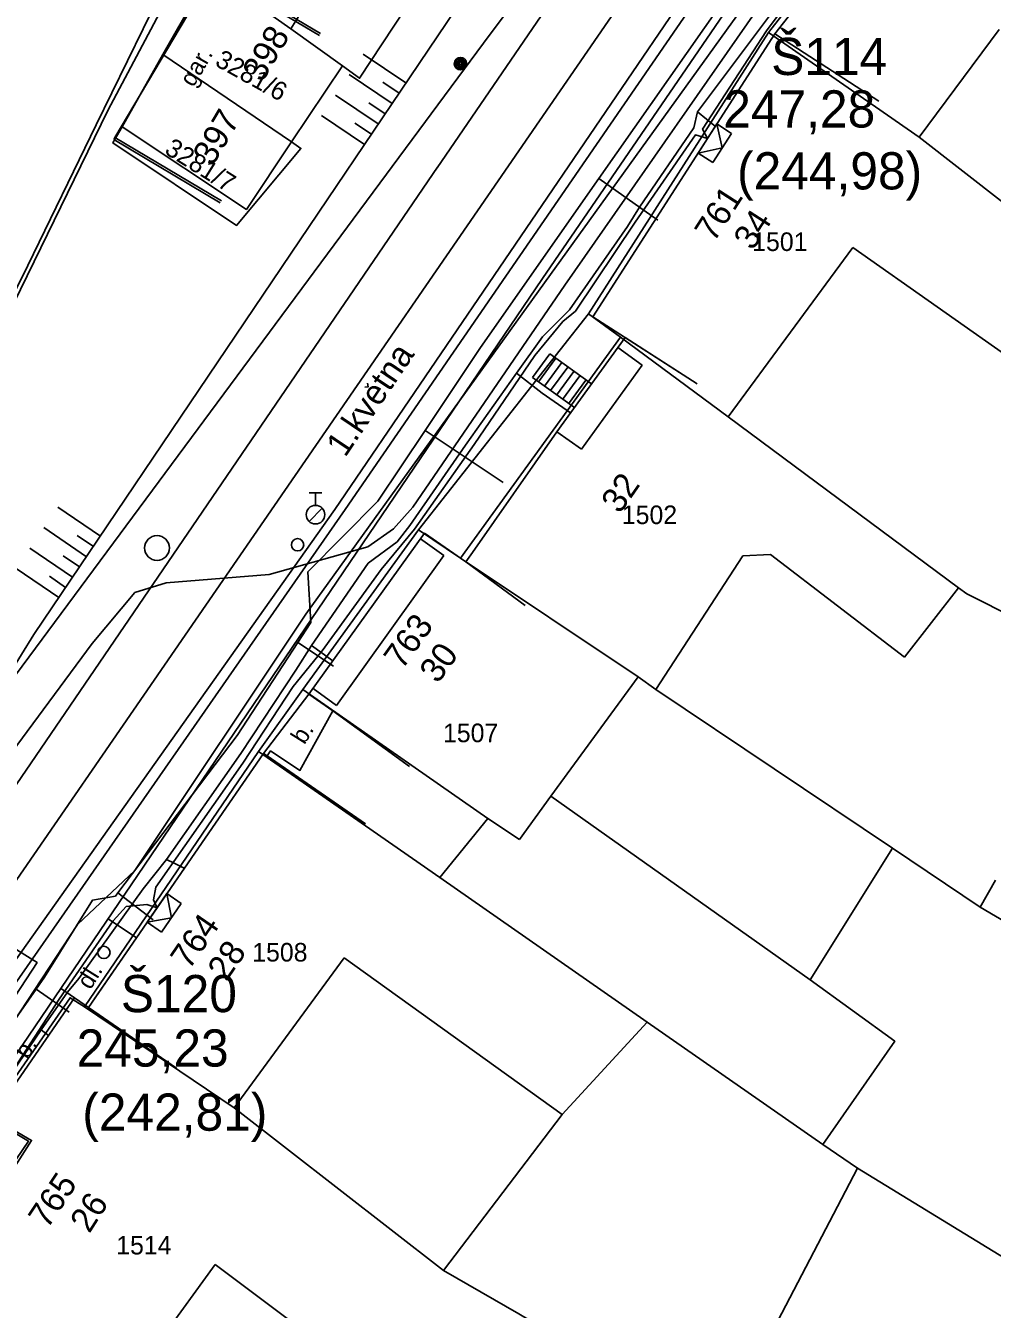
# Model space of a CAD drawing. Extents: x -601580 to 4, y -1204314 to 4.
# Drawn here: x -599662.6 to -599623.5, y -1204113.7 to -1204061.9 of the extents above; entities that cross this region are included whole.
import ezdxf

# ---------------------------------------------------------------- set-up
doc = ezdxf.new("R2010")
doc.units = 0
for name, color, linetype in [('00-EON NN', 7, 'Continuous'), ('00-INNOGY-NTL', 7, 'Continuous'), ('00-KN-HRANICE PARCEL', 7, 'Continuous'), ('00-KN-PARC. CISLA', 7, 'Continuous'), ('00-KN-VNITRNI KRESBA', 7, 'Continuous'), ('00-POLOHOPIS', 7, 'Continuous'), ('00-SITE KOM. KABEL', 7, 'Continuous'), ('00-VAK-KANAL-POTRUBI', 7, 'Continuous'), ('00-VAK-VODA-RAD IGIS', 7, 'Continuous'), ('11-REKONSTRUKCE  VYKOP', 7, 'Continuous'), ('Vrstva 25', 7, 'Continuous'), ('Vrstva 27', 7, 'Continuous'), ('Vrstva 28', 7, 'Continuous'), ('Vrstva 9', 7, 'Continuous')]:
    doc.layers.add(name, color=color, linetype=linetype)

# ---------------------------------------------------------------- blocks, each defined once
blk = doc.blocks.new('6.14A_106')
at = {"layer": 'Vrstva 28'}
blk.add_circle((0, 0), 0.25, dxfattribs=at)
blk = doc.blocks.new('6.13')
at = {"layer": 'Vrstva 28'}
for p, q in [((-0.25, 0.875), (0.25, 0.875)), ((0, 0.375), (0, 0.875)), ((-0.258, -0.272), (0.272, 0.258))]:
    blk.add_line(p, q, dxfattribs=at)
blk.add_circle((0, 0), 0.375, dxfattribs=at)
blk = doc.blocks.new('6.14A_108')
at = {"layer": 'Vrstva 28'}
blk.add_circle((0, 0), 0.25, dxfattribs=at)
blk = doc.blocks.new('6.20_42')
at = {"layer": 'Vrstva 27'}
blk.add_circle((0, 0), 0.5, dxfattribs=at)
blk = doc.blocks.new('6.01A_1056')
at = {"layer": 'Vrstva 25'}
for radius in [0.25, 0.2, 0.15, 0.1, 0.05]:
    blk.add_circle((0, 0), radius, dxfattribs=at)
blk = doc.blocks.new('NN630')
at = {"layer": 'Vrstva 9'}
for points in [[(-3, -700), (-703, 0)], [(-703, -700), (-703, 0), (697, 0), (697, -700)], [(-3, -700), (697, 0)], [(-703, -700), (697, -700)]]:
    blk.add_lwpolyline(points, dxfattribs=at)

msp = doc.modelspace()

# ---------------------------------------------------------------- linework, layer by layer
at = {"layer": '00-EON NN'}
for points in [[(-599694.198, -1204085.915), (-599692.801, -1204086.993), (-599691.915, -1204088.112), (-599691.016, -1204089.219), (-599689.488, -1204090.615), (-599688.997, -1204090.416), (-599684.953, -1204090.681), (-599680.794, -1204091.147), (-599676.868, -1204091.546), (-599676.131, -1204092.201), (-599673.418, -1204093.238), (-599670.717, -1204093.39), (-599666.901, -1204094.239), (-599665.577, -1204094.111), (-599664.665, -1204093.295), (-599659.871, -1204086.817), (-599658.138, -1204084.755), (-599656.882, -1204084.361), (-599652.718, -1204084.026), (-599648.742, -1204082.908), (-599647.709, -1204082.187), (-599646.928, -1204081.315), (-599640.793, -1204072.36), (-599631.81, -1204059.488)], [(-599630.949, -1204059.806), (-599632.649, -1204062.096), (-599635.229, -1204066.062), (-599635.024, -1204066.436), (-599635.516, -1204066.29), (-599637.951, -1204069.809), (-599640.36, -1204073.402), (-599640.869, -1204073.826), (-599641.999, -1204075.186), (-599644.449, -1204078.786), (-599646.859, -1204082.196), (-599648.199, -1204083.826), (-599650.589, -1204087.106), (-599651.758, -1204088.55), (-599653.783, -1204091.641), (-599657.291, -1204096.639), (-599657.396, -1204097.156), (-599657.245, -1204097.481), (-599657.659, -1204097.346), (-599658.499, -1204097.426), (-599659.019, -1204098.006), (-599661.199, -1204101.166), (-599664.319, -1204105.956)]]:
    msp.add_lwpolyline(points, dxfattribs=at)
at = {"layer": '00-INNOGY-NTL'}
for p, q in [((-599639.42, -1204068.056), (-599637.03, -1204069.736)), ((-599646.42, -1204078.216), (-599643.27, -1204080.316)), ((-599651.57, -1204086.776), (-599650.12, -1204087.726)), ((-599658.83, -1204096.876), (-599657.4, -1204097.966)), ((-599662.13, -1204100.756), (-599660.8, -1204101.686))]:
    msp.add_line(p, q, dxfattribs=at)
msp.add_lwpolyline([(-599670.55, -1204116.026), (-599666.85, -1204110.336), (-599667.26, -1204108.096), (-599662.13, -1204100.756), (-599661.79, -1204100.276), (-599659.86, -1204097.176), (-599658.93, -1204097.006), (-599658.83, -1204096.876), (-599654.01, -1204090.526), (-599651.57, -1204086.776), (-599651.04, -1204085.966), (-599651.16, -1204083.916), (-599648.33, -1204081.076), (-599646.42, -1204078.216), (-599644.19, -1204074.866), (-599639.42, -1204068.056), (-599633.06, -1204058.986)], dxfattribs=at)
at = {"layer": '00-KN-HRANICE PARCEL'}
for p, q in [((-599625.029, -1204052.526), (-599632.569, -1204062.156)), ((-599657.009, -1204063.046), (-599655.109, -1204059.706)), ((-599632.569, -1204062.156), (-599639.829, -1204073.506)), ((-599658.659, -1204065.966), (-599657.009, -1204063.046)), ((-599657.009, -1204063.046), (-599651.819, -1204066.576)), ((-599649.759, -1204063.506), (-599651.819, -1204066.576)), ((-599639.829, -1204073.506), (-599646.699, -1204082.226)), ((-599653.159, -1204091.166), (-599660.179, -1204101.476)), ((-599630.369, -1204107.026), (-599628.979, -1204107.986)), ((-599628.979, -1204107.986), (-599614.059, -1204117.106))]:
    msp.add_line(p, q, dxfattribs=at)
for points in [[(-599636.049, -1204047.406), (-599635.949, -1204051.736), (-599644.069, -1204062.596), (-599673.189, -1204101.876)], [(-599649.409, -1204047.976), (-599652.029, -1204051.736), (-599659.239, -1204065.306), (-599673.599, -1204094.726), (-599674.609, -1204097.966), (-599674.529, -1204100.136), (-599673.189, -1204101.876)], [(-599655.109, -1204059.706), (-599651.849, -1204062.006), (-599649.759, -1204063.506)], [(-599646.779, -1204060.506), (-599649.069, -1204064.006), (-599649.759, -1204063.506)], [(-599632.569, -1204062.156), (-599626.479, -1204066.386), (-599614.259, -1204075.886), (-599613.919, -1204075.466), (-599611.869, -1204076.646), (-599609.969, -1204077.736), (-599607.169, -1204079.336), (-599605.609, -1204080.086)], [(-599651.819, -1204066.576), (-599651.439, -1204066.836), (-599654.039, -1204069.946), (-599659.029, -1204066.616), (-599658.659, -1204065.966)], [(-599658.659, -1204065.966), (-599653.639, -1204069.296), (-599651.819, -1204066.576)], [(-599639.829, -1204073.506), (-599638.539, -1204074.456), (-599634.199, -1204077.666), (-599624.889, -1204084.566), (-599624.559, -1204084.816), (-599618.489, -1204087.856), (-599613.599, -1204090.306), (-599610.849, -1204091.686)], [(-599646.699, -1204082.226), (-599651.359, -1204088.676), (-599653.159, -1204091.166)], [(-599646.699, -1204082.226), (-599644.999, -1204083.376), (-599637.829, -1204088.156), (-599637.109, -1204088.666), (-599627.559, -1204095.066)], [(-599653.159, -1204091.166), (-599651.839, -1204092.086), (-599645.839, -1204096.256), (-599637.469, -1204102.086), (-599630.369, -1204107.026)], [(-599627.559, -1204095.066), (-599630.879, -1204100.386), (-599627.469, -1204102.866), (-599630.369, -1204107.026)], [(-599627.559, -1204095.066), (-599624.019, -1204097.446), (-599616.499, -1204101.866)], [(-599660.179, -1204101.476), (-599660.759, -1204101.106), (-599664.089, -1204105.916), (-599662.439, -1204106.896), (-599666.789, -1204113.276), (-599666.629, -1204113.386)], [(-599660.179, -1204101.476), (-599654.129, -1204105.556), (-599645.689, -1204112.116), (-599642.649, -1204113.866), (-599639.789, -1204115.556)], [(-599639.789, -1204115.556), (-599638.909, -1204114.146), (-599633.949, -1204117.526), (-599628.979, -1204107.986)]]:
    msp.add_lwpolyline(points, dxfattribs=at)
at = {"layer": '00-KN-VNITRNI KRESBA'}
for p, q in [((-599651.439, -1204061.366), (-599651.849, -1204062.006)), ((-599626.479, -1204066.386), (-599623.259, -1204062.036)), ((-599634.199, -1204077.666), (-599629.159, -1204070.836)), ((-599629.159, -1204070.836), (-599616.929, -1204079.456)), ((-599638.539, -1204074.456), (-599644.999, -1204083.376)), ((-599637.109, -1204088.666), (-599633.599, -1204083.276)), ((-599633.599, -1204083.276), (-599632.479, -1204083.226)), ((-599632.479, -1204083.226), (-599627.069, -1204087.366)), ((-599627.069, -1204087.366), (-599624.889, -1204084.566)), ((-599641.349, -1204092.976), (-599637.829, -1204088.156)), ((-599651.359, -1204088.676), (-599643.899, -1204093.876)), ((-599642.619, -1204094.716), (-599641.349, -1204092.976)), ((-599641.349, -1204092.976), (-599630.879, -1204100.386)), ((-599643.899, -1204093.876), (-599645.839, -1204096.256)), ((-599643.899, -1204093.876), (-599642.619, -1204094.716)), ((-599624.019, -1204097.446), (-599623.399, -1204096.366)), ((-599654.129, -1204105.556), (-599649.699, -1204099.496)), ((-599649.699, -1204099.496), (-599640.889, -1204105.816)), ((-599640.889, -1204105.816), (-599637.469, -1204102.086)), ((-599640.889, -1204105.816), (-599645.689, -1204112.116)), ((-599658.929, -1204117.406), (-599654.899, -1204111.876)), ((-599654.899, -1204111.876), (-599645.359, -1204119.006))]:
    msp.add_line(p, q, dxfattribs=at)
at = {"layer": '00-POLOHOPIS'}
for p, q in [((-599636.348, -1204053.617), (-599645.944, -1204067.619)), ((-599659.705, -1204065.888), (-599656.431, -1204059.173)), ((-599650.651, -1204062.199), (-599654.952, -1204059.65)), ((-599641.682, -1204072.091), (-599633.181, -1204059.674)), ((-599662.217, -1204086.457), (-599645.189, -1204061.212)), ((-599648.927, -1204063.028), (-599647.199, -1204064.193)), ((-599649.486, -1204063.857), (-599647.759, -1204065.022)), ((-599648.139, -1204064.162), (-599647.479, -1204064.607)), ((-599650.045, -1204064.686), (-599648.318, -1204065.851)), ((-599648.698, -1204064.991), (-599648.038, -1204065.436)), ((-599662.47, -1204071.566), (-599659.705, -1204065.888)), ((-599650.605, -1204065.515), (-599648.877, -1204066.68)), ((-599649.257, -1204065.82), (-599648.597, -1204066.265)), ((-599658.952, -1204066.401), (-599658.998, -1204066.478)), ((-599654.696, -1204069.027), (-599658.998, -1204066.478)), ((-599645.923, -1204067.588), (-599669.406, -1204101.988)), ((-599672.249, -1204091.186), (-599662.47, -1204071.566)), ((-599664.542, -1204105.754), (-599641.682, -1204072.091)), ((-599641.389, -1204075.125), (-599642.091, -1204076.076)), ((-599639.711, -1204076.338), (-599641.389, -1204075.125)), ((-599637.66, -1204075.583), (-599638.649, -1204074.868)), ((-599641.148, -1204075.303), (-599641.85, -1204076.254)), ((-599640.906, -1204075.481), (-599641.608, -1204076.432)), ((-599640.665, -1204075.66), (-599641.367, -1204076.61)), ((-599637.66, -1204075.583), (-599640.112, -1204078.975)), ((-599640.403, -1204077.296), (-599642.091, -1204076.076)), ((-599640.423, -1204075.838), (-599641.125, -1204076.789)), ((-599640.182, -1204076.016), (-599640.884, -1204076.967)), ((-599639.941, -1204076.194), (-599640.643, -1204077.145)), ((-599640.112, -1204078.975), (-599641.112, -1204078.276)), ((-599661.249, -1204081.311), (-599659.528, -1204082.485)), ((-599661.813, -1204082.137), (-599660.092, -1204083.311)), ((-599660.467, -1204082.45), (-599659.81, -1204082.898)), ((-599644.781, -1204083.518), (-599646.456, -1204082.362)), ((-599662.377, -1204082.963), (-599660.655, -1204084.137)), ((-599645.666, -1204083.268), (-599646.617, -1204082.587)), ((-599661.031, -1204083.276), (-599660.374, -1204083.724)), ((-599649.998, -1204089.311), (-599645.666, -1204083.268)), ((-599662.94, -1204083.789), (-599661.219, -1204084.963)), ((-599661.594, -1204084.102), (-599660.937, -1204084.55)), ((-599670.508, -1204099.782), (-599662.217, -1204086.457)), ((-599649.998, -1204089.311), (-599650.949, -1204088.629)), ((-599652.953, -1204091.25), (-599651.117, -1204088.863)), ((-599650.153, -1204089.529), (-599651.117, -1204088.863)), ((-599652.809, -1204091.344), (-599652.953, -1204091.25)), ((-599659.223, -1204097.921), (-599658.082, -1204098.696)), ((-599659.784, -1204101.167), (-599658.082, -1204098.696)), ((-599661.145, -1204100.725), (-599660.578, -1204101.108))]:
    msp.add_line(p, q, dxfattribs=at)
for points in [[(-599628.107, -1204064.924), (-599632.312, -1204062.219), (-599624.688, -1204052.549), (-599620.802, -1204055.623)], [(-599650.696, -1204062.277), (-599654.998, -1204059.728), (-599658.952, -1204066.401), (-599654.65, -1204068.95)], [(-599635.446, -1204076.336), (-599639.651, -1204073.631), (-599632.312, -1204062.219), (-599628.107, -1204064.924)], [(-599635.446, -1204076.336), (-599638.357, -1204074.463), (-599641.112, -1204078.276), (-599644.512, -1204083.139), (-599644.781, -1204083.518), (-599642.393, -1204085.275)], [(-599648.863, -1204076.468), (-599648.724, -1204076.451), (-599648.758, -1204076.315)], [(-599642.393, -1204085.275), (-599644.781, -1204083.518), (-599646.456, -1204082.362), (-599651.117, -1204088.863), (-599650.153, -1204089.529), (-599647.053, -1204091.776)], [(-599647.053, -1204091.776), (-599650.153, -1204089.529), (-599651.481, -1204091.936), (-599652.665, -1204091.149), (-599652.809, -1204091.344), (-599648.835, -1204094.086)], [(-599648.835, -1204094.086), (-599652.953, -1204091.25), (-599660.011, -1204101.497), (-599656.462, -1204103.947)], [(-599661.991, -1204115.884), (-599665.205, -1204114.052), (-599666.551, -1204113.322), (-599665.471, -1204111.655), (-599663.07, -1204108.057), (-599662.31, -1204106.861), (-599663.915, -1204105.946), (-599660.578, -1204101.108), (-599656.462, -1204103.947)]]:
    msp.add_lwpolyline(points, dxfattribs=at)
at = {"layer": '00-SITE KOM. KABEL'}
for points in [[(-599706.729, -1204171.726), (-599707.939, -1204170.796), (-599690.829, -1204145.256), (-599680.939, -1204130.676), (-599669.219, -1204113.236), (-599666.739, -1204109.486), (-599666.509, -1204107.356), (-599660.459, -1204098.156), (-599658.139, -1204095.976), (-599651.239, -1204085.636), (-599633.359, -1204060.796), (-599621.999, -1204045.836)], [(-599635.429, -1204065.366), (-599631.359, -1204059.916)], [(-599642.739, -1204075.906), (-599641.689, -1204074.446), (-599640.599, -1204073.356), (-599638.259, -1204069.986), (-599637.769, -1204069.206), (-599635.579, -1204066.006), (-599635.429, -1204065.366)], [(-599634.709, -1204065.946), (-599635.429, -1204065.366)], [(-599637.769, -1204069.206), (-599635.579, -1204066.006)], [(-599638.259, -1204069.986), (-599637.769, -1204069.206)], [(-599642.739, -1204075.906), (-599641.689, -1204074.446)], [(-599651.019, -1204086.896), (-599648.719, -1204083.566), (-599647.559, -1204082.706), (-599647.039, -1204082.056), (-599644.799, -1204078.806), (-599642.739, -1204075.906)], [(-599640.559, -1204077.506), (-599641.699, -1204076.716), (-599642.739, -1204075.906)], [(-599647.039, -1204082.056), (-599644.799, -1204078.806)], [(-599656.869, -1204095.526), (-599653.869, -1204091.246), (-599651.639, -1204087.896), (-599651.019, -1204086.896)], [(-599650.149, -1204087.516), (-599651.019, -1204086.896)], [(-599653.869, -1204091.246), (-599651.639, -1204087.896)], [(-599656.869, -1204095.526), (-599657.809, -1204096.706), (-599660.399, -1204100.326), (-599660.859, -1204100.886), (-599661.919, -1204102.406)], [(-599656.149, -1204095.876), (-599656.559, -1204095.676), (-599656.869, -1204095.526)], [(-599657.809, -1204096.706), (-599660.399, -1204100.326)], [(-599661.919, -1204102.406), (-599660.859, -1204100.886)], [(-599670.099, -1204116.036), (-599667.499, -1204112.266), (-599667.039, -1204111.126), (-599665.389, -1204108.516), (-599664.259, -1204105.806), (-599661.919, -1204102.406)], [(-599661.629, -1204102.636), (-599661.919, -1204102.406)]]:
    msp.add_lwpolyline(points, dxfattribs=at)
at = {"layer": '00-VAK-KANAL-POTRUBI'}
msp.add_lwpolyline([(-599637.368, -1204059.264), (-599663.469, -1204097.156)], dxfattribs=at)
at = {"layer": '00-VAK-VODA-RAD IGIS'}
for points in [[(-599613.689, -1204031.696), (-599627.859, -1204049.826), (-599635.479, -1204059.976), (-599650.069, -1204081.406), (-599663.221, -1204099.95)], [(-599613.729, -1204032.576), (-599627.599, -1204050.056), (-599635.129, -1204060.316), (-599649.649, -1204081.406), (-599663.669, -1204101.526)]]:
    msp.add_lwpolyline(points, dxfattribs=at)
at = {"layer": '11-REKONSTRUKCE  VYKOP'}
msp.add_lwpolyline([(-599682.996, -1204082.766), (-599679.677, -1204085.172), (-599681.392, -1204087.689), (-599662.089, -1204099.691), (-599664.356, -1204103.148), (-599686.868, -1204087.661), (-599682.996, -1204082.766)], dxfattribs=at)

# ---------------------------------------------------------------- block references
at = {"layer": '00-EON NN', "xscale": 0.001}
for p, yscale, rotation in [((-599635.024, -1204066.436), 0.0010000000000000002, 57.25513335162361), ((-599657.245, -1204097.481), 0.001, 55.44143614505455)]:
    msp.add_blockref('NN630', p, dxfattribs=dict(at, yscale=yscale, rotation=rotation))
at = {"layer": '00-POLOHOPIS'}
for name, p, xscale, yscale, rotation in [('6.01A_1056', (-599644.999, -1204063.418), 1.00000188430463, 1.00000188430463, 150.0012946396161), ('6.20_42', (-599657.248, -1204082.959), 0.99999916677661, 0.99999916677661, 59.52314605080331), ('6.14A_108', (-599651.574, -1204082.83), 0.99999834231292, 0.99999834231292, 66.04284774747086), ('6.14A_106', (-599659.394, -1204099.279), 0.99999834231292, 0.99999834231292, 66.04284774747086)]:
    msp.add_blockref(name, p, dxfattribs=dict(at, xscale=xscale, yscale=yscale, rotation=rotation))
msp.add_blockref('6.13', (-599650.852, -1204081.614), dxfattribs=at)

# ---------------------------------------------------------------- texts
at = {"layer": '00-KN-PARC. CISLA'}
for s, rotation, p in [('3281/6', 331, (-599654.954, -1204063.471)), ('3281/7', 328, (-599656.989, -1204067.015))]:
    msp.add_text(s, height=0.75, rotation=rotation, dxfattribs=at).set_placement(p)
for s, p in [('1501', (-599633.223, -1204070.976)), ('1502', (-599638.485, -1204081.996)), ('1507', (-599645.705, -1204090.796)), ('1508', (-599653.405, -1204099.646)), ('1514', (-599658.895, -1204111.466))]:
    msp.add_text(s, height=0.75, dxfattribs=at).set_placement(p)
at = {"layer": '00-POLOHOPIS'}
for s, height, rotation, p in [('398', 1, 59.3517, (-599653.001, -1204064.204)), ('gar.', 0.7, 59.9468, (-599655.774, -1204064.4)), ('397', 1, 59.3517, (-599655.004, -1204067.585)), ('761', 1, 57.2551, (-599634.768, -1204070.66)), ('34', 1, 57.2551, (-599633.199, -1204070.992)), ('1.kvetna', 1, 56.0528, (-599649.654, -1204079.334)), ('32', 1, 55.0404, (-599638.568, -1204081.618)), ('763', 1, 54.3607, (-599647.354, -1204087.905)), ('30', 1, 54.3607, (-599645.912, -1204088.467)), ('b.', 0.7, 57.9182, (-599651.3, -1204090.924)), ('764', 1, 55.4497, (-599655.954, -1204100.016)), ('28', 1, 55.4497, (-599654.453, -1204100.481)), ('dl.', 0.7, 57.9182, (-599659.938, -1204100.817)), ('b.', 0.7, 57.9182, (-599662.473, -1204103.626)), ('765', 1, 56.2842, (-599661.677, -1204110.472)), ('26', 1, 57.566, (-599659.978, -1204110.648))]:
    msp.add_text(s, height=height, rotation=rotation, dxfattribs=at).set_placement(p)
at = {"layer": '00-VAK-KANAL-POTRUBI'}
for s, p in [('Š114', (-599632.456, -1204063.875)), ('247,28 ', (-599634.391, -1204065.993)), ('(244,98)', (-599633.833, -1204068.491)), ('Š120', (-599658.709, -1204101.69)), ('245,23 ', (-599660.492, -1204103.885)), ('(242,81)', (-599660.266, -1204106.472))]:
    msp.add_text(s, height=1.5, dxfattribs=at).set_placement(p)

doc.saveas('drawing.dxf')
